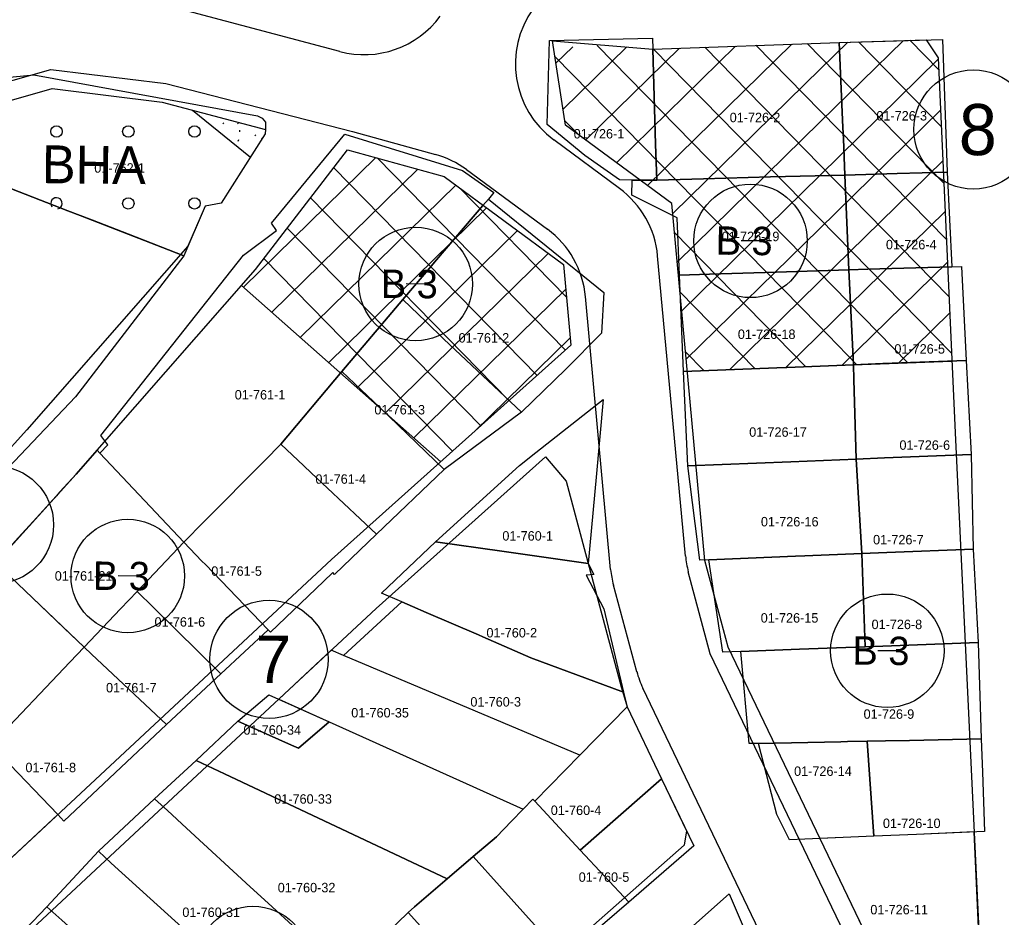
# Model space of a CAD drawing. Extents: x 413946 to 415528, y 4453939 to 4454944.
# Drawn here: x 414794.3 to 414898.1, y 4454672.5 to 4454767.4 of the extents above; entities that cross this region are included whole.
import ezdxf

# ---------------------------------------------------------------- set-up
doc = ezdxf.new("R2010")
doc.units = 0
for name, color, linetype in [('0_KADASTRO', 7, 'Continuous'), ('Level 27', 7, 'Continuous'), ('Level 29', 7, 'Continuous'), ('Level 32', 7, 'Continuous'), ('Level 33', 7, 'Continuous'), ('Level 34', 7, 'Continuous'), ('Level 41', 7, 'Continuous'), ('Level 57', 7, 'Continuous'), ('Level 58', 7, 'Continuous'), ('Level 62', 7, 'Continuous')]:
    doc.layers.add(name, color=color, linetype=linetype)

msp = doc.modelspace()

# ---------------------------------------------------------------- linework, layer by layer
at = {"layer": '0_KADASTRO'}
for points in [[(414859.07, 4454750.4), (414857.72, 4454750.46), (414854.06, 4454753.03), (414850.08, 4454756.31), (414850.32, 4454765.19), (414861.23, 4454765.41), (414861.26, 4454764.28), (414861.56, 4454754.22), (414861.67, 4454750.41)], [(414880.98, 4454764.98), (414891.88, 4454765.3), (414892.2, 4454756.3), (414892.38, 4454751.25), (414887.11, 4454751.1), (414881.56, 4454750.93), (414881.41, 4454754.79), (414881.35, 4454755.99)], [(414861.26, 4454764.28), (414880.98, 4454764.98), (414881.35, 4454755.99), (414881.41, 4454754.79), (414881.56, 4454750.93), (414873.72, 4454750.75), (414866.61, 4454750.55), (414861.67, 4454750.41), (414861.56, 4454754.22)], [(414777, 4454756.09), (414782.72, 4454758.49), (414784.87, 4454759.2), (414787.56, 4454760.61), (414788.86, 4454760.88), (414795.82, 4454761.54), (414819.45, 4454757.21), (414819.94, 4454756.98), (414820.29, 4454756.53), (414820.32, 4454755.81), (414820.27, 4454755.3), (414815.61, 4454747.98), (414813.94, 4454747.66), (414811.66, 4454742.42), (414805.83, 4454744.69), (414802, 4454746.17), (414799.42, 4454747.18), (414791.98, 4454750.07), (414777.17, 4454755.24)], [(414802.78, 4454721.56), (414803.65, 4454722.42), (414802.88, 4454723.41), (414817.99, 4454742.48), (414821.45, 4454745.1), (414820.93, 4454745.86), (414828.71, 4454755.26), (414841.12, 4454751.42), (414844.46, 4454749.1), (414843.87, 4454748.41), (414843.3, 4454747.75), (414838.38, 4454741.98), (414837.09, 4454740.45), (414834.82, 4454737.79), (414832.88, 4454735.51), (414828.39, 4454730.19), (414821.93, 4454722.51), (414820.22, 4454720.78), (414813.83, 4454714.31), (414811.67, 4454712.12)], [(414859.07, 4454750.4), (414861.67, 4454750.41), (414866.61, 4454750.55), (414873.72, 4454750.75), (414881.56, 4454750.93), (414881.99, 4454740.94), (414874.29, 4454740.7), (414867.24, 4454740.48), (414864.09, 4454740.38), (414863.84, 4454746.44), (414859.05, 4454748.83)], [(414881.56, 4454750.93), (414887.11, 4454751.1), (414892.38, 4454751.25), (414892.89, 4454741.25), (414883.99, 4454741), (414881.99, 4454740.94)], [(414773.4, 4454733.72), (414791.98, 4454750.07), (414799.42, 4454747.18), (414802, 4454746.17), (414805.83, 4454744.69), (414811.66, 4454742.42), (414800.23, 4454727.51), (414787.91, 4454714.57), (414782.73, 4454721.39), (414779.5, 4454725.65), (414774.72, 4454731.98)], [(414834.82, 4454737.79), (414837.09, 4454740.45), (414838.38, 4454741.98), (414843.3, 4454747.75), (414843.87, 4454748.41), (414856.07, 4454738.55), (414855.84, 4454734.25), (414852.07, 4454730.42), (414847.37, 4454725.89), (414839.16, 4454733.61), (414837.31, 4454735.43)], [(414881.99, 4454740.94), (414883.99, 4454741), (414892.89, 4454741.25), (414893.89, 4454741.29), (414894.38, 4454731.35), (414885.59, 4454731.01), (414882.49, 4454730.89)], [(414864.09, 4454740.38), (414867.24, 4454740.48), (414874.29, 4454740.7), (414881.99, 4454740.94), (414882.49, 4454730.89), (414875.43, 4454730.62), (414874.37, 4454730.58), (414864.52, 4454730.19)], [(414828.39, 4454730.19), (414832.88, 4454735.51), (414834.82, 4454737.79), (414837.31, 4454735.43), (414839.16, 4454733.61), (414847.37, 4454725.89), (414839.2, 4454719.83), (414832.38, 4454726.37)], [(414882.49, 4454730.89), (414885.59, 4454731.01), (414894.38, 4454731.35), (414894.92, 4454721.39), (414885.75, 4454721.04), (414882.77, 4454720.92), (414882.53, 4454729.35)], [(414821.93, 4454722.51), (414828.39, 4454730.19), (414832.38, 4454726.37), (414839.2, 4454719.83), (414832.05, 4454712.97), (414825.14, 4454719.48), (414824.35, 4454720.22)], [(414864.52, 4454730.19), (414874.37, 4454730.58), (414875.43, 4454730.62), (414882.49, 4454730.89), (414882.53, 4454729.35), (414882.77, 4454720.92), (414875.84, 4454720.64), (414864.96, 4454720.22)], [(414838.29, 4454712.18), (414847.16, 4454720.24), (414848.89, 4454721.6), (414856.02, 4454727.23), (414855.28, 4454719.01), (414854.44, 4454709.87), (414845.3, 4454711.18)], [(414799.03, 4454703.04), (414801.13, 4454701.04), (414804.98, 4454705.08), (414806.74, 4454706.93), (414808.57, 4454708.86), (414811.67, 4454712.12), (414802.78, 4454721.56), (414802.5, 4454721.86), (414800.28, 4454719.34), (414798.56, 4454717.44), (414798.16, 4454717), (414795.73, 4454714.33), (414794.16, 4454712.6), (414791.75, 4454709.95), (414795.65, 4454706.25)], [(414811.67, 4454712.12), (414813.83, 4454714.31), (414820.22, 4454720.78), (414821.93, 4454722.51), (414824.35, 4454720.22), (414825.14, 4454719.48), (414832.05, 4454712.97), (414827.6, 4454708.73), (414827.42, 4454708.92), (414826.43, 4454707.97), (414820.84, 4454702.61), (414820.6, 4454702.85), (414813.95, 4454709.77), (414813.58, 4454710.14)], [(414864.96, 4454720.22), (414875.84, 4454720.64), (414882.77, 4454720.92), (414883.36, 4454710.93), (414877.33, 4454710.68), (414876.34, 4454710.64), (414867.18, 4454710.27), (414866.22, 4454710.23)], [(414882.77, 4454720.92), (414885.75, 4454721.04), (414894.92, 4454721.39), (414895.13, 4454711.41), (414886, 4454711.04), (414883.36, 4454710.93)], [(414806.74, 4454706.93), (414808.57, 4454708.86), (414811.67, 4454712.12), (414813.58, 4454710.14), (414813.95, 4454709.77), (414820.6, 4454702.85), (414815.57, 4454698.2), (414808.47, 4454705.23)], [(414834.72, 4454705.82), (414832.56, 4454706.75), (414838.29, 4454712.18), (414845.3, 4454711.18), (414854.44, 4454709.87), (414855.04, 4454708.7), (414854.22, 4454708.66), (414856.07, 4454705.07), (414858.15, 4454696.28), (414848.35, 4454699.91), (414843.27, 4454702.11), (414842.81, 4454702.32), (414837.3, 4454704.69), (414835.86, 4454705.32)], [(414883.36, 4454710.93), (414886, 4454711.04), (414895.13, 4454711.41), (414895.68, 4454701.53), (414886.49, 4454701.18), (414885.57, 4454701.15), (414883.7, 4454701.08)], [(414867.18, 4454710.27), (414876.34, 4454710.64), (414877.33, 4454710.68), (414883.36, 4454710.93), (414883.7, 4454701.08), (414881.68, 4454701.01), (414876.78, 4454700.83), (414870.57, 4454700.59), (414868.65, 4454700.52)], [(414781.85, 4454700.26), (414791.28, 4454709.42), (414791.75, 4454709.95), (414795.65, 4454706.25), (414801.13, 4454701.04), (414799.62, 4454699.45), (414791.3, 4454690.7), (414788.98, 4454693.05), (414782.44, 4454699.66)], [(414801.13, 4454701.04), (414804.98, 4454705.08), (414806.74, 4454706.93), (414808.47, 4454705.23), (414815.57, 4454698.2), (414809.83, 4454692.87), (414801.92, 4454700.29)], [(414828.55, 4454700.15), (414834.72, 4454705.82), (414835.86, 4454705.32), (414837.3, 4454704.69), (414842.81, 4454702.32), (414843.27, 4454702.11), (414848.35, 4454699.91), (414858.15, 4454696.28), (414858.54, 4454694.74), (414853.56, 4454689.63)], [(414791.3, 4454690.7), (414799.62, 4454699.45), (414801.13, 4454701.04), (414801.92, 4454700.29), (414809.83, 4454692.87), (414798.99, 4454682.65), (414798.33, 4454683.34), (414792.47, 4454689.47)], [(414870.57, 4454700.59), (414876.78, 4454700.83), (414881.68, 4454701.01), (414883.7, 4454701.08), (414885.57, 4454701.15), (414886.49, 4454701.18), (414895.68, 4454701.53), (414895.98, 4454691.33), (414891.43, 4454691.24), (414888.39, 4454691.18), (414885.87, 4454691.13), (414883.94, 4454691.09), (414881.85, 4454691.05), (414881.15, 4454691.04), (414872.43, 4454690.86), (414871.44, 4454690.84)], [(414827.25, 4454700.7), (414821.71, 4454695.54), (414827.05, 4454693.13), (414847.55, 4454683.91), (414848.56, 4454684.97), (414848.78, 4454684.74), (414853.56, 4454689.63), (414828.55, 4454700.15)], [(414817.39, 4454693.22), (414819.75, 4454695.23), (414820.67, 4454696.01), (414827.05, 4454693.13), (414823.78, 4454690.36), (414823.04, 4454690.68)], [(414848.78, 4454684.74), (414853.56, 4454689.63), (414858.54, 4454694.74), (414862.19, 4454687.11), (414853.59, 4454679.56)], [(414812.98, 4454689.05), (414817.39, 4454693.22), (414823.04, 4454690.68), (414823.78, 4454690.36), (414827.05, 4454693.13), (414847.55, 4454683.91), (414846.31, 4454682.62), (414844.72, 4454680.97), (414842.28, 4454678.9), (414839.51, 4454676.53), (414815.96, 4454687.64)], [(414781.06, 4454680.5), (414786.61, 4454686.03), (414791.3, 4454690.7), (414792.47, 4454689.47), (414798.33, 4454683.34), (414787.2, 4454672.97)], [(414872.43, 4454690.86), (414881.15, 4454691.04), (414881.85, 4454691.05), (414883.94, 4454691.09), (414884.62, 4454681.04), (414883.81, 4454681.01), (414875.71, 4454680.66), (414874.36, 4454683.33)], [(414883.94, 4454691.09), (414885.87, 4454691.13), (414888.39, 4454691.18), (414891.43, 4454691.24), (414895.98, 4454691.33), (414896.11, 4454687.81), (414896.35, 4454681.55), (414889.13, 4454681.24), (414884.62, 4454681.04)], [(414808.57, 4454684.99), (414812.98, 4454689.05), (414815.96, 4454687.64), (414839.51, 4454676.53), (414836.07, 4454673.57), (414835.39, 4454672.99), (414828.71, 4454666.5), (414828.24, 4454666.94), (414825.77, 4454669.21), (414820.58, 4454673.96), (414818.7, 4454675.69), (414811.94, 4454681.9), (414809.93, 4454683.75)], [(414853.59, 4454679.56), (414862.19, 4454687.11), (414865.59, 4454680.02), (414858.71, 4454674.08)], [(414802.63, 4454679.45), (414808.57, 4454684.99), (414809.93, 4454683.75), (414811.94, 4454681.9), (414818.7, 4454675.69), (414820.58, 4454673.96), (414825.77, 4454669.21), (414828.24, 4454666.94), (414828.71, 4454666.5), (414828.4, 4454666.18), (414823.02, 4454660.95), (414822.54, 4454661.38), (414820.06, 4454663.64), (414812.91, 4454670.12), (414809.98, 4454672.77), (414803.99, 4454678.2)], [(414842.28, 4454678.9), (414844.72, 4454680.97), (414846.31, 4454682.62), (414847.55, 4454683.91), (414848.56, 4454684.97), (414848.78, 4454684.74), (414853.59, 4454679.56), (414858.71, 4454674.08), (414851.87, 4454668.17), (414851.52, 4454668.56), (414845.04, 4454675.81)], [(414895.71, 4454671.4), (414895.23, 4454681.5), (414889.13, 4454681.24), (414884.62, 4454681.04), (414883.81, 4454681.01), (414878.93, 4454680.8), (414883.55, 4454671.17), (414883.55, 4454671.17)], [(414797.18, 4454673.58), (414802.63, 4454679.45), (414803.99, 4454678.2), (414809.98, 4454672.77), (414812.91, 4454670.12), (414820.06, 4454663.64), (414822.54, 4454661.38), (414823.02, 4454660.95), (414821.06, 4454659.32), (414816.73, 4454655.76), (414804.75, 4454666.78), (414798.77, 4454672.15)], [(414835.39, 4454672.99), (414836.07, 4454673.57), (414839.51, 4454676.53), (414842.28, 4454678.9), (414845.04, 4454675.81), (414851.52, 4454668.56), (414844.75, 4454662.6), (414842.77, 4454664.79), (414836.69, 4454671.54)], [(414855.8, 4454663.01), (414857.28, 4454664.32), (414865.57, 4454671.62), (414869.35, 4454674.96), (414873.84, 4454664.42), (414871.82, 4454662.63), (414863.64, 4454655.39), (414862.91, 4454654.74), (414862.37, 4454655.36)], [(414791.83, 4454668), (414797.18, 4454673.58), (414798.77, 4454672.15), (414804.75, 4454666.78), (414816.73, 4454655.76), (414814.16, 4454653.46), (414811.2, 4454651.02), (414810.79, 4454650.68), (414799.9, 4454660.65)], [(414828.4, 4454666.18), (414828.71, 4454666.5), (414835.39, 4454672.99), (414836.69, 4454671.54), (414842.77, 4454664.79), (414844.75, 4454662.6), (414845.09, 4454662.22), (414837.5, 4454655.55), (414835.24, 4454658.18), (414830.81, 4454663.36), (414829.34, 4454665.09)]]:
    msp.add_lwpolyline(points, close=True, dxfattribs=at)
at = {"layer": 'Level 27'}
msp.add_line((414864.82, 4454681.62), (414864.58, 4454680.08), dxfattribs=at)
for points in [[(414866.76, 4454710.19), (414863.27, 4454747.95), (414852.04, 4454756.23), (414850.65, 4454765.16)], [(414861.26, 4454764.28), (414880.98, 4454764.98), (414890.15, 4454765.25)], [(414890.15, 4454765.25), (414891.43, 4454763.36)], [(414820.32, 4454755.76), (414820.27, 4454755.3), (414815.61, 4454747.98), (414813.94, 4454747.66), (414812.1, 4454743.42)], [(414772.2, 4454690.89), (414791.28, 4454709.42), (414800.28, 4454719.34), (414819.24, 4454740.96), (414828.98, 4454753.62)], [(414812.1, 4454743.42), (414795.06, 4454724), (414786.24, 4454714.29), (414766.99, 4454695.59)], [(414852.6, 4454732.96), (414827.29, 4454710.29), (414787.19, 4454672.97)], [(414770.07, 4454647.48), (414832.01, 4454705.12), (414849.92, 4454721.16)], [(414878.14, 4454682.45), (414869.22, 4454701.03), (414866.76, 4454710.19)], [(414857.91, 4454696.84), (414858.54, 4454694.74), (414862.19, 4454687.11), (414864.82, 4454681.62)], [(414878.14, 4454682.45), (414878.14, 4454682.45)], [(414878.14, 4454682.45), (414878.14, 4454682.45)], [(414878.14, 4454682.45), (414878.14, 4454682.45)], [(414878.14, 4454682.45), (414878.14, 4454682.45)], [(414889.29, 4454659.23), (414878.14, 4454682.45)], [(414864.58, 4454680.08), (414834.29, 4454653.38)]]:
    msp.add_lwpolyline(points, dxfattribs=at)
at = {"layer": 'Level 29'}
for points in [[(414850.65, 4454765.16), (414861.26, 4454764.28)], [(414891.43, 4454763.36), (414893.22, 4454723.69), (414896.26, 4454659.94)], [(414738.04, 4454726.56), (414761.27, 4454741.93), (414784.32, 4454756.27), (414797.75, 4454760.09), (414809.39, 4454758.67), (414820.32, 4454755.76)], [(414828.98, 4454753.62), (414839.18, 4454750.8), (414851.81, 4454741.48), (414852.6, 4454732.96)], [(414849.92, 4454721.16), (414852.09, 4454718.59), (414857.91, 4454696.84)]]:
    msp.add_lwpolyline(points, dxfattribs=at)
at = {"layer": 'Level 32'}
for p, q in [((414872.59, 4454743.98), (414870.59, 4454744)), ((414837.19, 4454739.42), (414835.19, 4454739.44)), ((414806.74, 4454708.55), (414804.74, 4454708.58)), ((414887.06, 4454700.64), (414885.06, 4454700.66))]:
    msp.add_line(p, q, dxfattribs=at)
for centre in [(414871.59, 4454743.99), (414836.19, 4454739.43), (414805.74, 4454708.56), (414886.06, 4454700.65), (414818.98, 4454667.64)]:
    msp.add_circle(centre, 6, dxfattribs=at)
at = {"layer": 'Level 33'}
for centre in [(414798.2, 4454755.56), (414805.8, 4454755.56), (414812.8, 4454755.56), (414805.8, 4454747.96), (414812.8, 4454747.96)]:
    msp.add_circle(centre, 0.6, dxfattribs=at)
msp.add_arc((414798.2, 4454747.96), 0.6, 282.3194, 216.8988, dxfattribs=at)
at = {"layer": 'Level 34'}
for p, q in [((414878.97, 4454756.57), (414887.76, 4454765.18)), ((414891.49, 4454762.09), (414888.44, 4454765.2)), ((414851.02, 4454762.78), (414852.79, 4454764.51)), ((414851.78, 4454757.92), (414858.5, 4454764.51)), ((414854.16, 4454754.66), (414864.08, 4454764.38)), ((414878.79, 4454740.75), (414855.39, 4454764.64)), ((414857.43, 4454752.26), (414870.02, 4454764.59)), ((414860.69, 4454749.85), (414875.95, 4454764.8)), ((414878.86, 4454746.4), (414861.34, 4454764.28)), ((414878.92, 4454752.05), (414866.75, 4454764.47)), ((414878.99, 4454757.7), (414872.16, 4454764.67)), ((414879.05, 4454763.36), (414877.58, 4454764.86)), ((414879.04, 4454762.23), (414881.88, 4454765.01)), ((414891.76, 4454756.1), (414883, 4454765.04)), ((414878.73, 4454735.1), (414850.91, 4454763.5)), ((414878.91, 4454750.91), (414891.44, 4454763.19)), ((414892.03, 4454750.11), (414879.05, 4454763.36)), ((414863.37, 4454746.88), (414879.04, 4454762.23)), ((414879.04, 4454762.23), (414879.04, 4454762.23)), ((414879.04, 4454762.23), (414879.04, 4454762.23)), ((414879.04, 4454762.23), (414879.04, 4454762.23)), ((414879.04, 4454762.23), (414879.04, 4454762.23)), ((414878.85, 4454745.24), (414891.68, 4454757.82)), ((414878.99, 4454757.7), (414878.99, 4454757.7)), ((414878.99, 4454757.7), (414878.99, 4454757.7)), ((414878.99, 4454757.7), (414878.99, 4454757.7)), ((414878.99, 4454757.7), (414878.99, 4454757.7)), ((414892.3, 4454744.12), (414878.99, 4454757.7)), ((414853.46, 4454755.18), (414851.97, 4454756.7)), ((414863.84, 4454741.74), (414878.97, 4454756.57)), ((414878.97, 4454756.57), (414878.97, 4454756.57)), ((414878.97, 4454756.57), (414878.97, 4454756.57)), ((414878.97, 4454756.57), (414878.97, 4454756.57)), ((414878.97, 4454756.57), (414878.97, 4454756.57)), ((414817.97, 4454739.09), (414831.96, 4454752.8)), ((414852.02, 4454732.44), (414832.11, 4454752.76)), ((414849.04, 4454729.77), (414827.52, 4454751.73)), ((414878.78, 4454739.58), (414891.92, 4454752.46)), ((414878.92, 4454752.05), (414878.92, 4454752.05)), ((414878.92, 4454752.05), (414878.92, 4454752.05)), ((414878.92, 4454752.05), (414878.92, 4454752.05)), ((414892.57, 4454738.12), (414878.92, 4454752.05)), ((414820.98, 4454736.44), (414836.42, 4454751.56)), ((414864.32, 4454736.61), (414878.91, 4454750.91)), ((414878.91, 4454750.91), (414878.91, 4454750.91)), ((414878.91, 4454750.91), (414878.91, 4454750.91)), ((414878.91, 4454750.91), (414878.91, 4454750.91)), ((414823.98, 4454733.78), (414840.42, 4454749.88)), ((414852.13, 4454738.04), (414840.81, 4454749.59)), ((414846.05, 4454727.1), (414825.06, 4454748.53)), ((414826.99, 4454731.12), (414843.68, 4454747.48)), ((414878.72, 4454733.92), (414892.17, 4454747.09)), ((414892.84, 4454732.13), (414878.86, 4454746.4)), ((414843.07, 4454724.43), (414822.6, 4454745.32)), ((414829.99, 4454728.47), (414846.94, 4454745.08)), ((414877.45, 4454730.69), (414863.55, 4454744.88)), ((414864.79, 4454731.47), (414878.85, 4454745.24)), ((414833, 4454725.81), (414850.2, 4454742.67)), ((414840.09, 4454721.75), (414820.14, 4454742.12)), ((414881.29, 4454730.84), (414892.41, 4454741.73)), ((414878.79, 4454740.75), (414878.79, 4454740.75)), ((414878.79, 4454740.75), (414878.79, 4454740.75)), ((414878.79, 4454740.75), (414878.79, 4454740.75)), ((414878.79, 4454740.75), (414878.79, 4454740.75)), ((414888.24, 4454731.11), (414878.79, 4454740.75)), ((414869.39, 4454730.38), (414878.78, 4454739.58)), ((414836, 4454723.16), (414852.05, 4454738.88)), ((414872.06, 4454730.48), (414864.14, 4454738.57)), ((414887.24, 4454731.07), (414892.65, 4454736.37)), ((414878.73, 4454735.1), (414878.73, 4454735.1)), ((414878.73, 4454735.1), (414878.73, 4454735.1)), ((414878.73, 4454735.1), (414878.73, 4454735.1)), ((414882.85, 4454730.9), (414878.73, 4454735.1)), ((414842.39, 4454723.82), (414852.53, 4454733.75)), ((414875.34, 4454730.61), (414878.72, 4454733.92)), ((414878.72, 4454733.92), (414878.72, 4454733.92)), ((414878.72, 4454733.92), (414878.72, 4454733.92)), ((414878.72, 4454733.92), (414878.72, 4454733.92)), ((414878.72, 4454733.92), (414878.72, 4454733.92)), ((414866.66, 4454730.27), (414864.72, 4454732.26))]:
    msp.add_line(p, q, dxfattribs=at)
at = {"layer": 'Level 41'}
for p, q in [((414815.79, 4454756.48), (414815.86, 4454756.37)), ((414817.35, 4454756.47), (414817.42, 4454756.36)), ((414817.54, 4454755.69), (414817.56, 4454755.53)), ((414819.17, 4454755.22), (414819.24, 4454755.11)), ((414819.87, 4454754.89), (414819.94, 4454754.79)), ((414817.41, 4454754.55), (414817.48, 4454754.71))]:
    msp.add_line(p, q, dxfattribs=at)
at = {"layer": 'Level 57'}
for p, q in [((414812.58, 4454757.82), (414818.71, 4454752.84)), ((414817.77, 4454739.27), (414838.85, 4454720.64)), ((414878.68, 4454730.74), (414892.88, 4454731.29)), ((414864.91, 4454730.21), (414878.68, 4454730.74)), ((414878.68, 4454730.74), (414878.68, 4454730.74)), ((414878.68, 4454730.74), (414878.68, 4454730.74)), ((414878.68, 4454730.74), (414878.68, 4454730.74)), ((414878.68, 4454730.74), (414878.68, 4454730.74))]:
    msp.add_line(p, q, dxfattribs=at)
msp.add_lwpolyline([(414780.69, 4454754.01), (414791.98, 4454750.07), (414811.33, 4454742.55)], dxfattribs=at)
at = {"layer": 'Level 58'}
for centre, radius in [((414895.16, 4454755.77), 6.3), ((414791.65, 4454713.97), 6.25), ((414820.68, 4454699.75), 6.25)]:
    msp.add_circle(centre, radius, dxfattribs=at)
at = {"layer": 'Level 62'}
for points in [[(414828.15, 4454764.02), (414802.26, 4454770.92)], [(414727.52, 4454723.3), (414783.5, 4454758.12), (414797.59, 4454762.13), (414809.77, 4454760.64), (414829.51, 4454755.55)], [(414829.51, 4454755.55), (414838.29, 4454753.12)], [(414857.75, 4454749.53), (414850.8, 4454754.66)], [(414841.55, 4454751.53), (414850.11, 4454745.22)], [(414864.71, 4454710.67), (414861.77, 4454742.41)], [(414856.8, 4454709.26), (414854.14, 4454738.1)], [(414878.09, 4454677.93), (414867.33, 4454700.33), (414865.01, 4454709.01)], [(414859.56, 4454698.44), (414857.1, 4454707.6)], [(414877.88, 4454659.88), (414860.2, 4454696.7)], [(414878.09, 4454677.93), (414878.09, 4454677.93)], [(414878.09, 4454677.93), (414878.09, 4454677.93)], [(414887.89, 4454657.53), (414878.09, 4454677.93)]]:
    msp.add_lwpolyline(points, dxfattribs=at)
for centre, start, end in [((414856.73, 4454762.71), 144.3087, 233.5978), ((414830.73, 4454773.68), 255.071, 323.6586), ((414835.62, 4454743.48), 53.6049, 74.5195), ((414851.81, 4454741.48), 5.2898, 53.604), ((414844.18, 4454737.17), 5.2875, 53.6057), ((414874.67, 4454711.6), 185.2956, 195.0033), ((414866.76, 4454710.18), 185.2921, 194.9989), ((414869.22, 4454701.03), 194.9958, 205.6422)]:
    msp.add_arc(centre, 10, start, end, dxfattribs=at)

# ---------------------------------------------------------------- texts
at = {"layer": '0_KADASTRO'}
for s, p in [('01-726-2', (414869.39, 4454756.54)), ('01-726-3', (414884.9, 4454756.72)), ('01-726-1', (414852.89, 4454754.82)), ('01-762-1', (414802.2, 4454751.2)), ('01-726-19', (414868.55, 4454743.96)), ('01-726-4', (414885.91, 4454743.1)), ('01-761-2', (414840.72, 4454733.24)), ('01-726-18', (414870.25, 4454733.62)), ('01-726-5', (414886.8, 4454732.07)), ('01-761-1', (414817.05, 4454727.22)), ('01-761-3', (414831.82, 4454725.64)), ('01-726-17', (414871.45, 4454723.28)), ('01-726-6', (414887.34, 4454721.9)), ('01-761-4', (414825.58, 4454718.31)), ('01-726-16', (414872.69, 4454713.8)), ('01-760-1', (414845.35, 4454712.3)), ('01-726-7', (414884.55, 4454711.9)), ('01-761-5', (414814.57, 4454708.58)), ('01-761-21', (414798.02, 4454708.07)), ('01-761-6', (414808.57, 4454703.2)), ('01-726-15', (414872.67, 4454703.63)), ('01-726-8', (414884.39, 4454702.94)), ('01-760-2', (414843.67, 4454702.06)), ('01-761-7', (414803.44, 4454696.25)), ('01-760-3', (414841.97, 4454694.75)), ('01-760-35', (414829.37, 4454693.6)), ('01-726-9', (414883.55, 4454693.46)), ('01-760-34', (414817.97, 4454691.78)), ('01-761-8', (414794.92, 4454687.81)), ('01-726-14', (414876.2, 4454687.42)), ('01-760-33', (414821.23, 4454684.48)), ('01-760-4', (414850.47, 4454683.29)), ('01-726-10', (414885.59, 4454681.91)), ('01-760-5', (414853.42, 4454676.22)), ('01-760-32', (414821.6, 4454675.11)), ('01-760-31', (414811.51, 4454672.5)), ('01-726-11', (414884.26, 4454672.78))]:
    msp.add_text(s, height=1, dxfattribs=at).set_placement(p)
at = {"layer": 'Level 32'}
for p in [(414867.89, 4454742.53), (414832.49, 4454737.97), (414802.04, 4454707.1), (414882.36, 4454699.19)]:
    msp.add_text('B 3', height=3, rotation=359.4141, dxfattribs=at).set_placement(p)
at = {"layer": 'Level 33'}
msp.add_text('BHA', height=4, rotation=359.4136, dxfattribs=at).set_placement((414796.64, 4454750.1))
at = {"layer": 'Level 58'}
for s, height, p in [('8', 5.4, (414893.6, 4454753.08)), ('7', 5, (414819.24, 4454697.27))]:
    msp.add_text(s, height=height, rotation=359.4141, dxfattribs=at).set_placement(p)

doc.saveas('drawing.dxf')
